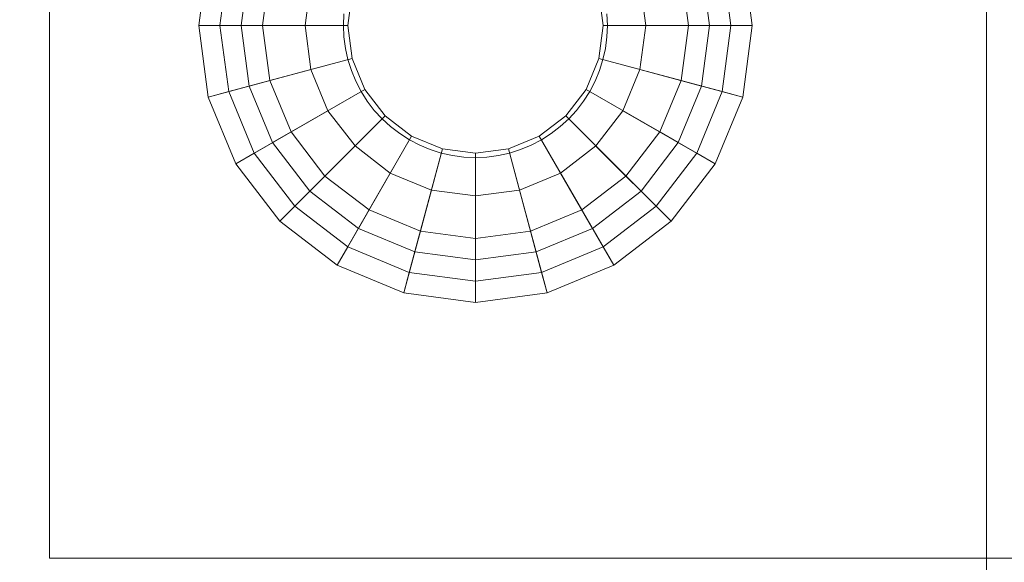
# Model space of a CAD drawing. Header units: inches. Extents: x -412 to -304, y -62 to 18.
# Tile 450 of 656: x -356.666 to -355.756, y -25.999 to -25.498. Entities that reach past the tile are written whole.
import ezdxf

# ---------------------------------------------------------------- set-up
doc = ezdxf.new("R2010")
doc.units = ezdxf.units.IN
doc.header["$LTSCALE"] = 32
doc.header["$MEASUREMENT"] = 0
for name, color, linetype, lineweight in [('Black', 7, 'Continuous', 18), ('Drawing', 7, 'Continuous', 18), ('Metal_HtAdjMech', 7, 'Continuous', 18), ('None', 7, 'Continuous', 18), ('SolidLine', 7, 'Continuous', 15), ('Wood_1-H', 7, 'Continuous', 13)]:
    doc.layers.add(name, color=color, linetype=linetype, lineweight=lineweight)

# ---------------------------------------------------------------- blocks, each defined once
blk = doc.blocks.new('Group-20')
at = {"layer": 'Black'}
for points in [[(-34.54794, 16.53613, 28.9791), (34.54794, 16.53613, 28.9791), (34.54794, -16.53613, 28.9791), (-34.54794, -16.53613, 28.9791)], [(-34.54794, 16.53613, 27.70079), (34.54794, 16.53613, 27.70079), (34.54794, -16.53613, 27.70079), (-34.54794, -16.53613, 27.70079)]]:
    blk.add_3dface(points, dxfattribs=at)
at = {"layer": 'Wood_1-H'}
for points in [[(-35.96494, 17.95313, 28.99879), (35.96494, 17.95313, 28.99879), (35.96494, -17.95313, 28.99879), (-35.96494, -17.95313, 28.99879)], [(-35.96494, 17.95313, 28.9791), (35.96494, 17.95313, 28.9791), (35.96494, -17.95313, 28.9791), (-35.96494, -17.95313, 28.9791)]]:
    blk.add_3dface(points, dxfattribs=at)
blk = doc.blocks.new('MpHtAdjTrough-1095 (3D)')
at = {"layer": 'Black'}
for points in [[(-17.3622, -4.05467, -1.5537), (17.3622, -4.05467, -1.5537), (17.3622, 2.5995, -3.97562), (-17.3622, 2.5995, -3.97562)], [(-17.3622, 2.59168, -4.03646), (17.3622, 2.59168, -4.03646), (17.3622, -4.07513, -1.60994), (-17.3622, -4.07513, -1.60994)]]:
    blk.add_3dface(points, dxfattribs=at)
blk = doc.blocks.new('MPHtAdjCenterBar (3D)')
at = {"layer": 'Black'}
for points in [[(0, 2.0838, -0.07874), (-0.06623, 2.07508, -0.07874), (-0.04076, 1.98001, -0.07874), (0, 1.98538, -0.07874)], [(0, 2.0838, -0.01969), (-0.06623, 2.07508, -0.01969), (-0.06623, 2.07508, -0.07874), (0, 2.0838, -0.07874)], [(0, 2.06412), (-0.06114, 2.05607), (-0.06623, 2.07508, -0.01969), (0, 2.0838, -0.01969)], [(0.06623, 2.07508, -0.07874), (0, 2.0838, -0.07874), (0, 1.98538, -0.07874), (0.04076, 1.98001, -0.07874)], [(0.06623, 2.07508, -0.01969), (0, 2.0838, -0.01969), (0, 2.0838, -0.07874), (0.06623, 2.07508, -0.07874)], [(0.06114, 2.05607), (0, 2.06412), (0, 2.0838, -0.01969), (0.06623, 2.07508, -0.01969)], [(0.12795, 2.04952, -0.07874), (0.06623, 2.07508, -0.07874), (0.04076, 1.98001, -0.07874), (0.07874, 1.96428, -0.07874)], [(0.11811, 2.03247), (0.06114, 2.05607), (0.06623, 2.07508, -0.01969), (0.12795, 2.04952, -0.01969)], [(0.12795, 2.04952, -0.01969), (0.06623, 2.07508, -0.01969), (0.06623, 2.07508, -0.07874), (0.12795, 2.04952, -0.07874)], [(0, 1.94601), (-0.03057, 1.94198), (-0.06114, 2.05607), (0, 2.06412)], [(0.03057, 1.94198), (0, 1.94601), (0, 2.06412), (0.06114, 2.05607)], [(0.05905, 1.93018), (0.03057, 1.94198), (0.06114, 2.05607), (0.11811, 2.03247)], [(0.18095, 2.00885, -0.07874), (0.12795, 2.04952, -0.07874), (0.07874, 1.96428, -0.07874), (0.11135, 1.93925, -0.07874)], [(0.16703, 1.99493), (0.11811, 2.03247), (0.12795, 2.04952, -0.01969), (0.18095, 2.00885, -0.01969)], [(0.18095, 2.00885, -0.01969), (0.12795, 2.04952, -0.01969), (0.12795, 2.04952, -0.07874), (0.18095, 2.00885, -0.07874)], [(0, 2.04443, -0.21654), (-0.05604, 2.03705, -0.21654), (-0.05095, 2.01804, -0.23622), (0, 2.02475, -0.23622)], [(0, 2.04443, -0.15748), (-0.05604, 2.03705, -0.15748), (-0.05604, 2.03705, -0.21654), (0, 2.04443, -0.21654)], [(0, 1.98538, -0.15748), (-0.04076, 1.98001, -0.15748), (-0.05604, 2.03705, -0.15748), (0, 2.04443, -0.15748)], [(0.05604, 2.03705, -0.21654), (0, 2.04443, -0.21654), (0, 2.02475, -0.23622), (0.05095, 2.01804, -0.23622)], [(0.05604, 2.03705, -0.15748), (0, 2.04443, -0.15748), (0, 2.04443, -0.21654), (0.05604, 2.03705, -0.21654)], [(0.04076, 1.98001, -0.15748), (0, 1.98538, -0.15748), (0, 2.04443, -0.15748), (0.05604, 2.03705, -0.15748)], [(0.07874, 1.96428, -0.15748), (0.04076, 1.98001, -0.15748), (0.05604, 2.03705, -0.15748), (0.10827, 2.01542, -0.15748)], [(0.10827, 2.01542, -0.21654), (0.05604, 2.03705, -0.21654), (0.05095, 2.01804, -0.23622), (0.09842, 1.99837, -0.23622)], [(0.10827, 2.01542, -0.15748), (0.05604, 2.03705, -0.15748), (0.05604, 2.03705, -0.21654), (0.10827, 2.01542, -0.21654)], [(0.08352, 1.91141), (0.05905, 1.93018), (0.11811, 2.03247), (0.16703, 1.99493)], [(0, 2.02475, -0.23622), (-0.05095, 2.01804, -0.23622), (-0.03057, 1.94198, -0.23622), (0, 1.94601, -0.23622)], [(0.05095, 2.01804, -0.23622), (0, 2.02475, -0.23622), (0, 1.94601, -0.23622), (0.03057, 1.94198, -0.23622)], [(0.09842, 1.99837, -0.23622), (0.05095, 2.01804, -0.23622), (0.03057, 1.94198, -0.23622), (0.05905, 1.93018, -0.23622)], [(0.11135, 1.93925, -0.15748), (0.07874, 1.96428, -0.15748), (0.10827, 2.01542, -0.15748), (0.15311, 1.98101, -0.15748)], [(0.15311, 1.98101, -0.21654), (0.10827, 2.01542, -0.21654), (0.09842, 1.99837, -0.23622), (0.13919, 1.96709, -0.23622)], [(0.15311, 1.98101, -0.15748), (0.10827, 2.01542, -0.15748), (0.10827, 2.01542, -0.21654), (0.15311, 1.98101, -0.21654)], [(0.22162, 1.95585, -0.07874), (0.18095, 2.00885, -0.07874), (0.11135, 1.93925, -0.07874), (0.13638, 1.90664, -0.07874)], [(0.20457, 1.94601), (0.16703, 1.99493), (0.18095, 2.00885, -0.01969), (0.22162, 1.95585, -0.01969)], [(0.22162, 1.95585, -0.01969), (0.18095, 2.00885, -0.01969), (0.18095, 2.00885, -0.07874), (0.22162, 1.95585, -0.07874)], [(0.13919, 1.96709, -0.23622), (0.09842, 1.99837, -0.23622), (0.05905, 1.93018, -0.23622), (0.08352, 1.91141, -0.23622)], [(0.10229, 1.88695), (0.08352, 1.91141), (0.16703, 1.99493), (0.20457, 1.94601)], [(0, 1.98538, -0.07874), (-0.04076, 1.98001, -0.07874), (-0.04076, 1.98001, -0.15748), (0, 1.98538, -0.15748)], [(0.04076, 1.98001, -0.07874), (0, 1.98538, -0.07874), (0, 1.98538, -0.15748), (0.04076, 1.98001, -0.15748)], [(0.07874, 1.96428, -0.07874), (0.04076, 1.98001, -0.07874), (0.04076, 1.98001, -0.15748), (0.07874, 1.96428, -0.15748)], [(0.13638, 1.90664, -0.15748), (0.11135, 1.93925, -0.15748), (0.15311, 1.98101, -0.15748), (0.18752, 1.93616, -0.15748)], [(0.18752, 1.93616, -0.21654), (0.15311, 1.98101, -0.21654), (0.13919, 1.96709, -0.23622), (0.17048, 1.92632, -0.23622)], [(0.18752, 1.93616, -0.15748), (0.15311, 1.98101, -0.15748), (0.15311, 1.98101, -0.21654), (0.18752, 1.93616, -0.21654)], [(0.17048, 1.92632, -0.23622), (0.13919, 1.96709, -0.23622), (0.08352, 1.91141, -0.23622), (0.10229, 1.88695, -0.23622)], [(0.11135, 1.93925, -0.07874), (0.07874, 1.96428, -0.07874), (0.07874, 1.96428, -0.15748), (0.11135, 1.93925, -0.15748)], [(0.24718, 1.89413, -0.07874), (0.22162, 1.95585, -0.07874), (0.13638, 1.90664, -0.07874), (0.15211, 1.86866, -0.07874)], [(0.22817, 1.88903), (0.20457, 1.94601), (0.22162, 1.95585, -0.01969), (0.24718, 1.89413, -0.01969)], [(0.24718, 1.89413, -0.01969), (0.22162, 1.95585, -0.01969), (0.22162, 1.95585, -0.07874), (0.24718, 1.89413, -0.07874)], [(0, 1.94601, -0.23622), (-0.03057, 1.94198, -0.23622), (-0.03057, 1.94198), (0, 1.94601)], [(0.03057, 1.94198, -0.23622), (0, 1.94601, -0.23622), (0, 1.94601), (0.03057, 1.94198)], [(0.05905, 1.93018, -0.23622), (0.03057, 1.94198, -0.23622), (0.03057, 1.94198), (0.05905, 1.93018)], [(0.11408, 1.85847), (0.10229, 1.88695), (0.20457, 1.94601), (0.22817, 1.88903)], [(0.13638, 1.90664, -0.07874), (0.11135, 1.93925, -0.07874), (0.11135, 1.93925, -0.15748), (0.13638, 1.90664, -0.15748)], [(0.08352, 1.91141, -0.23622), (0.05905, 1.93018, -0.23622), (0.05905, 1.93018), (0.08352, 1.91141)], [(0.15211, 1.86866, -0.15748), (0.13638, 1.90664, -0.15748), (0.18752, 1.93616, -0.15748), (0.20916, 1.88394, -0.15748)], [(0.20916, 1.88394, -0.21654), (0.18752, 1.93616, -0.21654), (0.17048, 1.92632, -0.23622), (0.19014, 1.87885, -0.23622)], [(0.20916, 1.88394, -0.15748), (0.18752, 1.93616, -0.15748), (0.18752, 1.93616, -0.21654), (0.20916, 1.88394, -0.21654)], [(0.19014, 1.87885, -0.23622), (0.17048, 1.92632, -0.23622), (0.10229, 1.88695, -0.23622), (0.11408, 1.85847, -0.23622)], [(0.10229, 1.88695, -0.23622), (0.08352, 1.91141, -0.23622), (0.08352, 1.91141), (0.10229, 1.88695)], [(0.15211, 1.86866, -0.07874), (0.13638, 1.90664, -0.07874), (0.13638, 1.90664, -0.15748), (0.15211, 1.86866, -0.15748)], [(0.2559, 1.8279, -0.07874), (0.24718, 1.89413, -0.07874), (0.15211, 1.86866, -0.07874), (0.15748, 1.8279, -0.07874)], [(0.23622, 1.8279), (0.22817, 1.88903), (0.24718, 1.89413, -0.01969), (0.2559, 1.8279, -0.01969)], [(0.2559, 1.8279, -0.01969), (0.24718, 1.89413, -0.01969), (0.24718, 1.89413, -0.07874), (0.2559, 1.8279, -0.07874)], [(0.11408, 1.85847, -0.23622), (0.10229, 1.88695, -0.23622), (0.10229, 1.88695), (0.11408, 1.85847)], [(0.11811, 1.8279), (0.11408, 1.85847), (0.22817, 1.88903), (0.23622, 1.8279)], [(0.19685, 1.8279, -0.23622), (0.19014, 1.87885, -0.23622), (0.11408, 1.85847, -0.23622), (0.11811, 1.8279, -0.23622)], [(0.15748, 1.8279, -0.15748), (0.15211, 1.86866, -0.15748), (0.20916, 1.88394, -0.15748), (0.21653, 1.8279, -0.15748)], [(0.21653, 1.8279, -0.21654), (0.20916, 1.88394, -0.21654), (0.19014, 1.87885, -0.23622), (0.19685, 1.8279, -0.23622)], [(0.21653, 1.8279, -0.15748), (0.20916, 1.88394, -0.15748), (0.20916, 1.88394, -0.21654), (0.21653, 1.8279, -0.21654)], [(0.15748, 1.8279, -0.07874), (0.15211, 1.86866, -0.07874), (0.15211, 1.86866, -0.15748), (0.15748, 1.8279, -0.15748)], [(0.11811, 1.8279, -0.23622), (0.11408, 1.85847, -0.23622), (0.11408, 1.85847), (0.11811, 1.8279)], [(0.19014, 1.77695, -0.23622), (0.19685, 1.8279, -0.23622), (0.11811, 1.8279, -0.23622), (0.11408, 1.79733, -0.23622)], [(0.11408, 1.79733), (0.11811, 1.8279), (0.23622, 1.8279), (0.22817, 1.76676)], [(0.11408, 1.79733, -0.23622), (0.11811, 1.8279, -0.23622), (0.11811, 1.8279), (0.11408, 1.79733)], [(0.19685, 1.8279, -0.23622), (0.11811, 1.8279, -0.23622), (0.11811, 1.8279, -0.23622)], [(0.19685, 1.8279, -0.23622), (0.19685, 1.8279, -0.23622), (0.11811, 1.8279, -0.23622)], [(0.11811, 1.8279), (0.23622, 1.8279), (0.23622, 1.8279)], [(0.11811, 1.8279, -0.23622), (0.11811, 1.8279), (0.11811, 1.8279)], [(0.15211, 1.78714, -0.15748), (0.15748, 1.8279, -0.15748), (0.21653, 1.8279, -0.15748), (0.20916, 1.77185, -0.15748)], [(0.15211, 1.78714, -0.07874), (0.15748, 1.8279, -0.07874), (0.15748, 1.8279, -0.15748), (0.15211, 1.78714, -0.15748)], [(0.24718, 1.76166, -0.07874), (0.2559, 1.8279, -0.07874), (0.15748, 1.8279, -0.07874), (0.15211, 1.78714, -0.07874)], [(0.15748, 1.8279, -0.15748), (0.21653, 1.8279, -0.15748), (0.21653, 1.8279, -0.15748)], [(0.15748, 1.8279, -0.07874), (0.15748, 1.8279, -0.15748), (0.15748, 1.8279, -0.15748)], [(0.2559, 1.8279, -0.07874), (0.15748, 1.8279, -0.07874), (0.15748, 1.8279, -0.07874)], [(0.20916, 1.77185, -0.21654), (0.21653, 1.8279, -0.21654), (0.19685, 1.8279, -0.23622), (0.19014, 1.77695, -0.23622)], [(0.21653, 1.8279, -0.21654), (0.19685, 1.8279, -0.23622), (0.19685, 1.8279, -0.23622)], [(0.20916, 1.77185, -0.15748), (0.21653, 1.8279, -0.15748), (0.21653, 1.8279, -0.21654), (0.20916, 1.77185, -0.21654)], [(0.21653, 1.8279, -0.15748), (0.21653, 1.8279, -0.21654), (0.21653, 1.8279, -0.21654)], [(0.22817, 1.76676), (0.23622, 1.8279), (0.2559, 1.8279, -0.01969), (0.24718, 1.76166, -0.01969)], [(0.23622, 1.8279), (0.2559, 1.8279, -0.01969), (0.2559, 1.8279, -0.01969)], [(0.24718, 1.76166, -0.01969), (0.2559, 1.8279, -0.01969), (0.2559, 1.8279, -0.07874), (0.24718, 1.76166, -0.07874)], [(0.2559, 1.8279, -0.01969), (0.2559, 1.8279, -0.07874), (0.2559, 1.8279, -0.07874)], [(0.17048, 1.72947, -0.23622), (0.19014, 1.77695, -0.23622), (0.11408, 1.79733, -0.23622), (0.10229, 1.76884, -0.23622)], [(0.10229, 1.76884), (0.11408, 1.79733), (0.22817, 1.76676), (0.20457, 1.70979)], [(0.10229, 1.76884, -0.23622), (0.11408, 1.79733, -0.23622), (0.11408, 1.79733), (0.10229, 1.76884)], [(0.13638, 1.74916, -0.15748), (0.15211, 1.78714, -0.15748), (0.20916, 1.77185, -0.15748), (0.18752, 1.71963, -0.15748)], [(0.13638, 1.74916, -0.07874), (0.15211, 1.78714, -0.07874), (0.15211, 1.78714, -0.15748), (0.13638, 1.74916, -0.15748)], [(0.22162, 1.69994, -0.07874), (0.24718, 1.76166, -0.07874), (0.15211, 1.78714, -0.07874), (0.13638, 1.74916, -0.07874)], [(0.18752, 1.71963, -0.21654), (0.20916, 1.77185, -0.21654), (0.19014, 1.77695, -0.23622), (0.17048, 1.72947, -0.23622)], [(0.13919, 1.6887, -0.23622), (0.17048, 1.72947, -0.23622), (0.10229, 1.76884, -0.23622), (0.08352, 1.74438, -0.23622)], [(0.08352, 1.74438), (0.10229, 1.76884), (0.20457, 1.70979), (0.16703, 1.66086)], [(0.08352, 1.74438, -0.23622), (0.10229, 1.76884, -0.23622), (0.10229, 1.76884), (0.08352, 1.74438)], [(0.18752, 1.71963, -0.15748), (0.20916, 1.77185, -0.15748), (0.20916, 1.77185, -0.21654), (0.18752, 1.71963, -0.21654)], [(0.20457, 1.70979), (0.22817, 1.76676), (0.24718, 1.76166, -0.01969), (0.22162, 1.69994, -0.01969)], [(0.22162, 1.69994, -0.01969), (0.24718, 1.76166, -0.01969), (0.24718, 1.76166, -0.07874), (0.22162, 1.69994, -0.07874)], [(0.11135, 1.71654, -0.15748), (0.13638, 1.74916, -0.15748), (0.18752, 1.71963, -0.15748), (0.15311, 1.67478, -0.15748)], [(0.11135, 1.71654, -0.07874), (0.13638, 1.74916, -0.07874), (0.13638, 1.74916, -0.15748), (0.11135, 1.71654, -0.15748)], [(0.18095, 1.64694, -0.07874), (0.22162, 1.69994, -0.07874), (0.13638, 1.74916, -0.07874), (0.11135, 1.71654, -0.07874)], [(0.09842, 1.65742, -0.23622), (0.13919, 1.6887, -0.23622), (0.08352, 1.74438, -0.23622), (0.05905, 1.72561, -0.23622)], [(0.05905, 1.72561), (0.08352, 1.74438), (0.16703, 1.66086), (0.11811, 1.62332)], [(0.05905, 1.72561, -0.23622), (0.08352, 1.74438, -0.23622), (0.08352, 1.74438), (0.05905, 1.72561)], [(0.05095, 1.63775, -0.23622), (0.09842, 1.65742, -0.23622), (0.05905, 1.72561, -0.23622), (0.03057, 1.71381, -0.23622)], [(0.03057, 1.71381), (0.05905, 1.72561), (0.11811, 1.62332), (0.06114, 1.59973)], [(0.03057, 1.71381, -0.23622), (0.05905, 1.72561, -0.23622), (0.05905, 1.72561), (0.03057, 1.71381)], [(0.15311, 1.67478, -0.21654), (0.18752, 1.71963, -0.21654), (0.17048, 1.72947, -0.23622), (0.13919, 1.6887, -0.23622)], [(-0.03057, 1.71381), (0, 1.70979), (0, 1.59168), (-0.06114, 1.59973)], [(-0.05095, 1.63775, -0.23622), (0, 1.63105, -0.23622), (0, 1.70979, -0.23622), (-0.03057, 1.71381, -0.23622)], [(-0.03057, 1.71381, -0.23622), (0, 1.70979, -0.23622), (0, 1.70979), (-0.03057, 1.71381)], [(0, 1.63105, -0.23622), (0.05095, 1.63775, -0.23622), (0.03057, 1.71381, -0.23622), (0, 1.70979, -0.23622)], [(0, 1.70979), (0.03057, 1.71381), (0.06114, 1.59973), (0, 1.59168)], [(0, 1.70979, -0.23622), (0.03057, 1.71381, -0.23622), (0.03057, 1.71381), (0, 1.70979)], [(0.07874, 1.69151, -0.15748), (0.11135, 1.71654, -0.15748), (0.15311, 1.67478, -0.15748), (0.10827, 1.64037, -0.15748)], [(0.07874, 1.69151, -0.07874), (0.11135, 1.71654, -0.07874), (0.11135, 1.71654, -0.15748), (0.07874, 1.69151, -0.15748)], [(0.12795, 1.60628, -0.07874), (0.18095, 1.64694, -0.07874), (0.11135, 1.71654, -0.07874), (0.07874, 1.69151, -0.07874)], [(0.15311, 1.67478, -0.15748), (0.18752, 1.71963, -0.15748), (0.18752, 1.71963, -0.21654), (0.15311, 1.67478, -0.21654)], [(0.16703, 1.66086), (0.20457, 1.70979), (0.22162, 1.69994, -0.01969), (0.18095, 1.64694, -0.01969)], [(0.18095, 1.64694, -0.01969), (0.22162, 1.69994, -0.01969), (0.22162, 1.69994, -0.07874), (0.18095, 1.64694, -0.07874)], [(0.04076, 1.67578, -0.15748), (0.07874, 1.69151, -0.15748), (0.10827, 1.64037, -0.15748), (0.05604, 1.61874, -0.15748)], [(0.04076, 1.67578, -0.07874), (0.07874, 1.69151, -0.07874), (0.07874, 1.69151, -0.15748), (0.04076, 1.67578, -0.15748)], [(0.06623, 1.58071, -0.07874), (0.12795, 1.60628, -0.07874), (0.07874, 1.69151, -0.07874), (0.04076, 1.67578, -0.07874)], [(0.10827, 1.64037, -0.21654), (0.15311, 1.67478, -0.21654), (0.13919, 1.6887, -0.23622), (0.09842, 1.65742, -0.23622)], [(-0.06623, 1.58071, -0.07874), (0, 1.57199, -0.07874), (0, 1.67042, -0.07874), (-0.04076, 1.67578, -0.07874)], [(-0.04076, 1.67578, -0.15748), (0, 1.67042, -0.15748), (0, 1.61136, -0.15748), (-0.05604, 1.61874, -0.15748)], [(-0.04076, 1.67578, -0.07874), (0, 1.67042, -0.07874), (0, 1.67042, -0.15748), (-0.04076, 1.67578, -0.15748)], [(0, 1.67042, -0.15748), (0.04076, 1.67578, -0.15748), (0.05604, 1.61874, -0.15748), (0, 1.61136, -0.15748)], [(0, 1.67042, -0.07874), (0.04076, 1.67578, -0.07874), (0.04076, 1.67578, -0.15748), (0, 1.67042, -0.15748)], [(0, 1.57199, -0.07874), (0.06623, 1.58071, -0.07874), (0.04076, 1.67578, -0.07874), (0, 1.67042, -0.07874)], [(0.10827, 1.64037, -0.15748), (0.15311, 1.67478, -0.15748), (0.15311, 1.67478, -0.21654), (0.10827, 1.64037, -0.21654)], [(0.05604, 1.61874, -0.21654), (0.10827, 1.64037, -0.21654), (0.09842, 1.65742, -0.23622), (0.05095, 1.63775, -0.23622)], [(0.11811, 1.62332), (0.16703, 1.66086), (0.18095, 1.64694, -0.01969), (0.12795, 1.60628, -0.01969)], [(0.05604, 1.61874, -0.15748), (0.10827, 1.64037, -0.15748), (0.10827, 1.64037, -0.21654), (0.05604, 1.61874, -0.21654)], [(0.12795, 1.60628, -0.01969), (0.18095, 1.64694, -0.01969), (0.18095, 1.64694, -0.07874), (0.12795, 1.60628, -0.07874)], [(-0.05604, 1.61874, -0.21654), (0, 1.61136, -0.21654), (0, 1.63105, -0.23622), (-0.05095, 1.63775, -0.23622)], [(0, 1.61136, -0.21654), (0.05604, 1.61874, -0.21654), (0.05095, 1.63775, -0.23622), (0, 1.63105, -0.23622)], [(0.06114, 1.59973), (0.11811, 1.62332), (0.12795, 1.60628, -0.01969), (0.06623, 1.58071, -0.01969)], [(-0.05604, 1.61874, -0.15748), (0, 1.61136, -0.15748), (0, 1.61136, -0.21654), (-0.05604, 1.61874, -0.21654)], [(0, 1.61136, -0.15748), (0.05604, 1.61874, -0.15748), (0.05604, 1.61874, -0.21654), (0, 1.61136, -0.21654)], [(0.06623, 1.58071, -0.01969), (0.12795, 1.60628, -0.01969), (0.12795, 1.60628, -0.07874), (0.06623, 1.58071, -0.07874)], [(-0.06114, 1.59973), (0, 1.59168), (0, 1.57199, -0.01969), (-0.06623, 1.58071, -0.01969)], [(0, 1.59168), (0.06114, 1.59973), (0.06623, 1.58071, -0.01969), (0, 1.57199, -0.01969)], [(-0.06623, 1.58071, -0.01969), (0, 1.57199, -0.01969), (0, 1.57199, -0.07874), (-0.06623, 1.58071, -0.07874)], [(0, 1.57199, -0.01969), (0.06623, 1.58071, -0.01969), (0.06623, 1.58071, -0.07874), (0, 1.57199, -0.07874)]]:
    blk.add_3dface(points, dxfattribs=at)
at = {"layer": 'Metal_HtAdjMech'}
for points, invisible_edges in [([(0.49212, 3.009, -0.07874), (-0.49213, 3.009, -0.07874), (-0.01064, 1.94948, -0.07874), (0, 1.94994, -0.07874)], 10), ([(0, 1.94994, -0.07874), (0.01064, 1.94948, -0.07874), (0.49212, 3.009, -0.07874)], 10), ([(0.49212, 3.009, -0.07874), (0.01064, 1.94948, -0.07874), (0.02119, 1.94809, -0.07874)], 9), ([(0.02119, 1.94809, -0.07874), (0.03159, 1.94579, -0.07874), (0.49212, 3.009, -0.07874)], 10), ([(0.49212, 3.009, -0.07874), (0.03159, 1.94579, -0.07874), (0.04174, 1.94258, -0.07874)], 9), ([(0.04174, 1.94258, -0.07874), (0.05158, 1.93851, -0.07874), (0.49212, 3.009, -0.07874)], 10), ([(0.05158, 1.93851, -0.07874), (0.06102, 1.93359, -0.07874), (0.49212, 3.009, -0.07874)], 10), ([(0.49212, 3.009, -0.07874), (0.06102, 1.93359, -0.07874), (0.07, 1.92787, -0.07874)], 9), ([(0.07, 1.92787, -0.07874), (0.07845, 1.92139, -0.07874), (0.49212, 3.009, -0.07874)], 10), ([(0.07845, 1.92139, -0.07874), (0.0863, 1.9142, -0.07874), (0.49212, 3.009, -0.07874)], 10), ([(0.49212, 3.009, -0.07874), (0.0863, 1.9142, -0.07874), (0.09349, 1.90635, -0.07874)], 9), ([(0.09349, 1.90635, -0.07874), (0.09997, 1.8979, -0.07874), (0.49212, 3.009, -0.07874)], 10), ([(0.09997, 1.8979, -0.07874), (0.10569, 1.88892, -0.07874), (0.49212, 3.009, -0.07874)], 10), ([(0.10569, 1.88892, -0.07874), (0.11061, 1.87948, -0.07874), (0.49212, 3.009, -0.07874)], 10), ([(0.49212, 3.009, -0.07874), (0.11061, 1.87948, -0.07874), (0.11469, 1.86964, -0.07874)], 9), ([(0.49212, 3.009, -0.07874), (0.11469, 1.86964, -0.07874), (0.11789, 1.85948, -0.07874)], 9), ([(0.49212, 1.4342, -0.07874), (0.49212, 3.009, -0.07874), (0.11789, 1.85948, -0.07874), (0.12019, 1.84909, -0.07874)], 10), ([(0.49212, 3.009, -0.07874), (0.49212, 2.30034, -0.15748), (0.49212, 2.81215, -0.15748)], 9), ([(0.49212, 3.009, -0.07874), (0.49212, 1.4342, -0.07874), (0.49212, 1.4342, -0.15748), (0.49212, 2.30034, -0.15748)], 8), ([(-11.94882, 2.30034, -0.31496), (11.94882, 2.30034, -0.31496), (0.49212, 2.30034, -0.15748), (-0.49213, 2.30034, -0.15748)], 10), ([(0, 1.94994, -0.15748), (-0.01064, 1.94948, -0.15748), (-0.49213, 2.30034, -0.15748), (0.49212, 2.30034, -0.15748)], 10), ([(0.49212, 2.30034, -0.15748), (0.01064, 1.94948, -0.15748), (0, 1.94994, -0.15748)], 9), ([(0.02119, 1.94809, -0.15748), (0.01064, 1.94948, -0.15748), (0.49212, 2.30034, -0.15748)], 10), ([(0.49212, 2.30034, -0.15748), (0.03159, 1.94579, -0.15748), (0.02119, 1.94809, -0.15748)], 9), ([(0.04174, 1.94258, -0.15748), (0.03159, 1.94579, -0.15748), (0.49212, 2.30034, -0.15748)], 10), ([(0.49212, 2.30034, -0.15748), (0.05158, 1.93851, -0.15748), (0.04174, 1.94258, -0.15748)], 9), ([(0.49212, 2.30034, -0.15748), (0.06102, 1.93359, -0.15748), (0.05158, 1.93851, -0.15748)], 9), ([(0.07, 1.92787, -0.15748), (0.06102, 1.93359, -0.15748), (0.49212, 2.30034, -0.15748)], 10), ([(0.49212, 2.30034, -0.15748), (0.07845, 1.92139, -0.15748), (0.07, 1.92787, -0.15748)], 9), ([(0.49212, 2.30034, -0.15748), (0.0863, 1.9142, -0.15748), (0.07845, 1.92139, -0.15748)], 9), ([(0.09349, 1.90635, -0.15748), (0.0863, 1.9142, -0.15748), (0.49212, 2.30034, -0.15748)], 10), ([(0.49212, 2.30034, -0.15748), (0.09997, 1.8979, -0.15748), (0.09349, 1.90635, -0.15748)], 9), ([(0.49212, 2.30034, -0.15748), (0.10569, 1.88892, -0.15748), (0.09997, 1.8979, -0.15748)], 9), ([(0.49212, 2.30034, -0.15748), (0.11061, 1.87948, -0.15748), (0.10569, 1.88892, -0.15748)], 9), ([(0.11469, 1.86964, -0.15748), (0.11061, 1.87948, -0.15748), (0.49212, 2.30034, -0.15748)], 10), ([(0.11789, 1.85948, -0.15748), (0.11469, 1.86964, -0.15748), (0.49212, 2.30034, -0.15748)], 10), ([(0.12019, 1.84909, -0.15748), (0.11789, 1.85948, -0.15748), (0.49212, 2.30034, -0.15748)], 10), ([(0.49212, 2.30034, -0.15748), (0.12158, 1.83853, -0.15748), (0.12019, 1.84909, -0.15748)], 9), ([(0.12205, 1.8279, -0.15748), (0.12158, 1.83853, -0.15748), (0.49212, 2.30034, -0.15748), (0.49212, 1.4342, -0.15748)], 10), ([(11.94882, 2.30034, -0.31496), (11.94882, 2.30034, -0.15748), (0.49212, 2.30034, -0.15748)], 8), ([(0, 1.94994, -0.15748), (0, 1.94994, -0.07874), (-0.01064, 1.94948, -0.07874), (-0.01064, 1.94948, -0.15748)], 5), ([(0.01064, 1.94948, -0.15748), (0.01064, 1.94948, -0.07874), (0, 1.94994, -0.07874), (0, 1.94994, -0.15748)], 5), ([(0.02119, 1.94809, -0.15748), (0.02119, 1.94809, -0.07874), (0.01064, 1.94948, -0.07874), (0.01064, 1.94948, -0.15748)], 5), ([(0.03159, 1.94579, -0.15748), (0.03159, 1.94579, -0.07874), (0.02119, 1.94809, -0.07874), (0.02119, 1.94809, -0.15748)], 5), ([(0.04174, 1.94258, -0.15748), (0.04174, 1.94258, -0.07874), (0.03159, 1.94579, -0.07874), (0.03159, 1.94579, -0.15748)], 5), ([(0.05158, 1.93851, -0.15748), (0.05158, 1.93851, -0.07874), (0.04174, 1.94258, -0.07874), (0.04174, 1.94258, -0.15748)], 5), ([(0.06102, 1.93359, -0.15748), (0.06102, 1.93359, -0.07874), (0.05158, 1.93851, -0.07874), (0.05158, 1.93851, -0.15748)], 5), ([(0.07, 1.92787, -0.15748), (0.07, 1.92787, -0.07874), (0.06102, 1.93359, -0.07874), (0.06102, 1.93359, -0.15748)], 5), ([(0.07845, 1.92139, -0.15748), (0.07845, 1.92139, -0.07874), (0.07, 1.92787, -0.07874), (0.07, 1.92787, -0.15748)], 5), ([(0.0863, 1.9142, -0.15748), (0.0863, 1.9142, -0.07874), (0.07845, 1.92139, -0.07874), (0.07845, 1.92139, -0.15748)], 5), ([(0.09349, 1.90635, -0.15748), (0.09349, 1.90635, -0.07874), (0.0863, 1.9142, -0.07874), (0.0863, 1.9142, -0.15748)], 5), ([(0.09997, 1.8979, -0.15748), (0.09997, 1.8979, -0.07874), (0.09349, 1.90635, -0.07874), (0.09349, 1.90635, -0.15748)], 5), ([(0.10569, 1.88892, -0.15748), (0.10569, 1.88892, -0.07874), (0.09997, 1.8979, -0.07874), (0.09997, 1.8979, -0.15748)], 5), ([(0.11061, 1.87948, -0.15748), (0.11061, 1.87948, -0.07874), (0.10569, 1.88892, -0.07874), (0.10569, 1.88892, -0.15748)], 5), ([(0.11469, 1.86964, -0.15748), (0.11469, 1.86964, -0.07874), (0.11061, 1.87948, -0.07874), (0.11061, 1.87948, -0.15748)], 5), ([(0.11789, 1.85948, -0.15748), (0.11789, 1.85948, -0.07874), (0.11469, 1.86964, -0.07874), (0.11469, 1.86964, -0.15748)], 5), ([(0.12019, 1.84909, -0.15748), (0.12019, 1.84909, -0.07874), (0.11789, 1.85948, -0.07874), (0.11789, 1.85948, -0.15748)], 5), ([(0.12158, 1.83853, -0.15748), (0.12158, 1.83853, -0.07874), (0.12019, 1.84909, -0.07874), (0.12019, 1.84909, -0.15748)], 5), ([(0.12019, 1.84909, -0.07874), (0.12158, 1.83853, -0.07874), (0.49212, 1.4342, -0.07874)], 10), ([(0.12205, 1.8279, -0.15748), (0.12205, 1.8279, -0.07874), (0.12158, 1.83853, -0.07874), (0.12158, 1.83853, -0.15748)], 5), ([(0.12158, 1.83853, -0.07874), (0.12205, 1.8279, -0.07874), (0.49212, 1.4342, -0.07874)], 10), ([(0.12158, 1.81726, -0.15748), (0.12158, 1.81726, -0.07874), (0.12205, 1.8279, -0.07874), (0.12205, 1.8279, -0.15748)], 5), ([(0.49212, 1.4342, -0.15748), (0.12158, 1.81726, -0.15748), (0.12205, 1.8279, -0.15748)], 9), ([(0.49212, 1.4342, -0.07874), (0.12205, 1.8279, -0.07874), (0.12158, 1.81726, -0.07874)], 9), ([(0.12019, 1.8067, -0.15748), (0.12019, 1.8067, -0.07874), (0.12158, 1.81726, -0.07874), (0.12158, 1.81726, -0.15748)], 5), ([(0.12019, 1.8067, -0.15748), (0.12158, 1.81726, -0.15748), (0.49212, 1.4342, -0.15748)], 10), ([(0.49212, 1.4342, -0.07874), (0.12158, 1.81726, -0.07874), (0.12019, 1.8067, -0.07874)], 9), ([(0.11789, 1.79631, -0.15748), (0.11789, 1.79631, -0.07874), (0.12019, 1.8067, -0.07874), (0.12019, 1.8067, -0.15748)], 5), ([(0.49212, 1.4342, -0.15748), (0.11789, 1.79631, -0.15748), (0.12019, 1.8067, -0.15748)], 9), ([(0.12019, 1.8067, -0.07874), (0.11789, 1.79631, -0.07874), (0.49212, 1.4342, -0.07874)], 10), ([(0.11469, 1.78615, -0.15748), (0.11469, 1.78615, -0.07874), (0.11789, 1.79631, -0.07874), (0.11789, 1.79631, -0.15748)], 5), ([(0.49212, 1.4342, -0.15748), (0.11469, 1.78615, -0.15748), (0.11789, 1.79631, -0.15748)], 9), ([(0.11789, 1.79631, -0.07874), (0.11469, 1.78615, -0.07874), (0.49212, 1.4342, -0.07874)], 10), ([(0.11061, 1.77632, -0.15748), (0.11061, 1.77632, -0.07874), (0.11469, 1.78615, -0.07874), (0.11469, 1.78615, -0.15748)], 5), ([(0.49212, 1.4342, -0.15748), (0.11061, 1.77632, -0.15748), (0.11469, 1.78615, -0.15748)], 9), ([(0.11469, 1.78615, -0.07874), (0.11061, 1.77632, -0.07874), (0.49212, 1.4342, -0.07874)], 10), ([(0.10569, 1.76687, -0.15748), (0.10569, 1.76687, -0.07874), (0.11061, 1.77632, -0.07874), (0.11061, 1.77632, -0.15748)], 5), ([(0.10569, 1.76687, -0.15748), (0.11061, 1.77632, -0.15748), (0.49212, 1.4342, -0.15748)], 10), ([(0.49212, 1.4342, -0.07874), (0.11061, 1.77632, -0.07874), (0.10569, 1.76687, -0.07874)], 9), ([(0.09997, 1.75789, -0.15748), (0.09997, 1.75789, -0.07874), (0.10569, 1.76687, -0.07874), (0.10569, 1.76687, -0.15748)], 5), ([(0.09997, 1.75789, -0.15748), (0.10569, 1.76687, -0.15748), (0.49212, 1.4342, -0.15748)], 10), ([(0.49212, 1.4342, -0.07874), (0.10569, 1.76687, -0.07874), (0.09997, 1.75789, -0.07874)], 9), ([(0.09349, 1.74945, -0.15748), (0.09349, 1.74945, -0.07874), (0.09997, 1.75789, -0.07874), (0.09997, 1.75789, -0.15748)], 5), ([(0.09349, 1.74945, -0.15748), (0.09997, 1.75789, -0.15748), (0.49212, 1.4342, -0.15748)], 10), ([(0.49212, 1.4342, -0.07874), (0.09997, 1.75789, -0.07874), (0.09349, 1.74945, -0.07874)], 9), ([(0.0863, 1.7416, -0.15748), (0.0863, 1.7416, -0.07874), (0.09349, 1.74945, -0.07874), (0.09349, 1.74945, -0.15748)], 5), ([(0.49212, 1.4342, -0.15748), (0.0863, 1.7416, -0.15748), (0.09349, 1.74945, -0.15748)], 9), ([(0.09349, 1.74945, -0.07874), (0.0863, 1.7416, -0.07874), (0.49212, 1.4342, -0.07874)], 10), ([(0.07845, 1.7344, -0.15748), (0.07845, 1.7344, -0.07874), (0.0863, 1.7416, -0.07874), (0.0863, 1.7416, -0.15748)], 5), ([(0.07845, 1.7344, -0.15748), (0.0863, 1.7416, -0.15748), (0.49212, 1.4342, -0.15748)], 10), ([(0.49212, 1.4342, -0.07874), (0.0863, 1.7416, -0.07874), (0.07845, 1.7344, -0.07874)], 9), ([(0.07, 1.72792, -0.15748), (0.07, 1.72792, -0.07874), (0.07845, 1.7344, -0.07874), (0.07845, 1.7344, -0.15748)], 5), ([(0.07, 1.72792, -0.15748), (0.07845, 1.7344, -0.15748), (0.49212, 1.4342, -0.15748)], 10), ([(0.49212, 1.4342, -0.07874), (0.07845, 1.7344, -0.07874), (0.07, 1.72792, -0.07874)], 9), ([(0.05158, 1.71728, -0.15748), (0.05158, 1.71728, -0.07874), (0.06102, 1.7222, -0.07874), (0.06102, 1.7222, -0.15748)], 5), ([(0.05158, 1.71728, -0.15748), (0.06102, 1.7222, -0.15748), (0.49212, 1.4342, -0.15748)], 10), ([(0.49212, 1.4342, -0.07874), (0.06102, 1.7222, -0.07874), (0.05158, 1.71728, -0.07874)], 9), ([(0.06102, 1.7222, -0.15748), (0.06102, 1.7222, -0.07874), (0.07, 1.72792, -0.07874), (0.07, 1.72792, -0.15748)], 5), ([(0.49212, 1.4342, -0.15748), (0.06102, 1.7222, -0.15748), (0.07, 1.72792, -0.15748)], 9), ([(0.07, 1.72792, -0.07874), (0.06102, 1.7222, -0.07874), (0.49212, 1.4342, -0.07874)], 10), ([(0.03159, 1.71001, -0.15748), (0.03159, 1.71001, -0.07874), (0.04174, 1.71321, -0.07874), (0.04174, 1.71321, -0.15748)], 5), ([(0.49212, 1.4342, -0.15748), (0.03159, 1.71001, -0.15748), (0.04174, 1.71321, -0.15748)], 9), ([(0.04174, 1.71321, -0.07874), (0.03159, 1.71001, -0.07874), (0.49212, 1.4342, -0.07874)], 10), ([(0.04174, 1.71321, -0.15748), (0.04174, 1.71321, -0.07874), (0.05158, 1.71728, -0.07874), (0.05158, 1.71728, -0.15748)], 5), ([(0.04174, 1.71321, -0.15748), (0.05158, 1.71728, -0.15748), (0.49212, 1.4342, -0.15748)], 10), ([(0.49212, 1.4342, -0.07874), (0.05158, 1.71728, -0.07874), (0.04174, 1.71321, -0.07874)], 9), ([(0.49212, 1.4342, -0.15748), (-0.49213, 1.4342, -0.15748), (-0.01064, 1.70631, -0.15748), (0, 1.70585, -0.15748)], 10), ([(0, 1.70585, -0.07874), (-0.01064, 1.70631, -0.07874), (-0.49213, 1.4342, -0.07874), (0.49212, 1.4342, -0.07874)], 10), ([(-0.01064, 1.70631, -0.15748), (-0.01064, 1.70631, -0.07874), (0, 1.70585, -0.07874), (0, 1.70585, -0.15748)], 5), ([(0, 1.70585, -0.15748), (0, 1.70585, -0.07874), (0.01064, 1.70631, -0.07874), (0.01064, 1.70631, -0.15748)], 5), ([(0, 1.70585, -0.15748), (0.01064, 1.70631, -0.15748), (0.49212, 1.4342, -0.15748)], 10), ([(0.49212, 1.4342, -0.07874), (0.01064, 1.70631, -0.07874), (0, 1.70585, -0.07874)], 9), ([(0.01064, 1.70631, -0.15748), (0.01064, 1.70631, -0.07874), (0.02119, 1.7077, -0.07874), (0.02119, 1.7077, -0.15748)], 5), ([(0.49212, 1.4342, -0.15748), (0.01064, 1.70631, -0.15748), (0.02119, 1.7077, -0.15748)], 9), ([(0.02119, 1.7077, -0.07874), (0.01064, 1.70631, -0.07874), (0.49212, 1.4342, -0.07874)], 10), ([(0.02119, 1.7077, -0.15748), (0.02119, 1.7077, -0.07874), (0.03159, 1.71001, -0.07874), (0.03159, 1.71001, -0.15748)], 5), ([(0.02119, 1.7077, -0.15748), (0.03159, 1.71001, -0.15748), (0.49212, 1.4342, -0.15748)], 10), ([(0.49212, 1.4342, -0.07874), (0.03159, 1.71001, -0.07874), (0.02119, 1.7077, -0.07874)], 9)]:
    blk.add_3dface(points, dxfattribs=dict(at, invisible_edges=invisible_edges))
for points in [[(-17.61811, 2.81215, -1.55512), (17.61811, 2.81215, -1.55512), (17.61811, 2.30034, -1.55512), (-17.61811, 2.30034, -1.55512)], [(-17.61811, 2.30034, -1.39764), (17.61811, 2.30034, -1.39764), (17.61811, 2.81215, -1.39764), (-17.61811, 2.81215, -1.39764)], [(11.94882, 2.81215, -0.31496), (11.94882, 2.30034, -0.31496), (-11.94882, 2.30034, -0.31496), (-11.94882, 2.81215, -0.31496)], [(0.49212, 2.81215, -0.15748), (0.49212, 2.30034, -0.15748), (11.94882, 2.30034, -0.15748), (11.94882, 2.81215, -0.15748)], [(-17.61811, 2.30034, -1.55512), (17.61811, 2.30034, -1.55512), (17.61811, 2.30034, -1.39764), (-17.61811, 2.30034, -1.39764)], [(0.49212, 1.4342, -0.15748), (0.49212, 1.4342, -0.07874), (-0.49213, 1.4342, -0.07874), (-0.49213, 1.4342, -0.15748)]]:
    blk.add_3dface(points, dxfattribs=at)
blk = doc.blocks.new('Group-23')
at = {"layer": 'None'}
blk.add_blockref('Group-20', (0, 0), dxfattribs=at)
at = {"layer": 'SolidLine', "color": 7}
for name in ['MpHtAdjTrough-1095 (3D)', 'MPHtAdjCenterBar (3D)']:
    blk.add_blockref(name, (0, 0, 27.70079), dxfattribs=at)
blk = doc.blocks.new('MP Ht Adju Rect Table (3D)')
at = {"layer": 'None'}
blk.add_blockref('Group-23', (0, 0), dxfattribs=at)
at = {"layer": 'Drawing', "color": 0, "flags": 1}
for tag in ['Tag', 'Catalog', 'Option1', 'Option2', 'Option3', 'Option4', 'Option5', 'Option6', 'Option7', 'Option8', 'Option9', 'Option10', 'Option11', 'Option12', 'Custom', 'FinishGroup', 'Discount', 'Item2', 'Item3', 'Item6', 'Item9', 'Item10', 'Item12', 'Item13', 'Item16', 'Item19', 'Item20', 'Item21', 'Item22', 'Item23', 'Item24', 'Item25', 'Item8', 'Item18', 'Item1', 'Item4', 'Item5', 'Item7', 'Item11', 'Item14', 'Item15', 'Item17']:
    blk.add_attdef(tag, (-16.60664, -46.53056), '', height=0.00709, dxfattribs=at)

msp = doc.modelspace()

# ---------------------------------------------------------------- block references
at = {"layer": 'Drawing', "rotation": 270}
msp.add_blockref('MP Ht Adju Rect Table (3D)', (-358.07283, -25.50309), dxfattribs=at)

doc.saveas('drawing.dxf')
